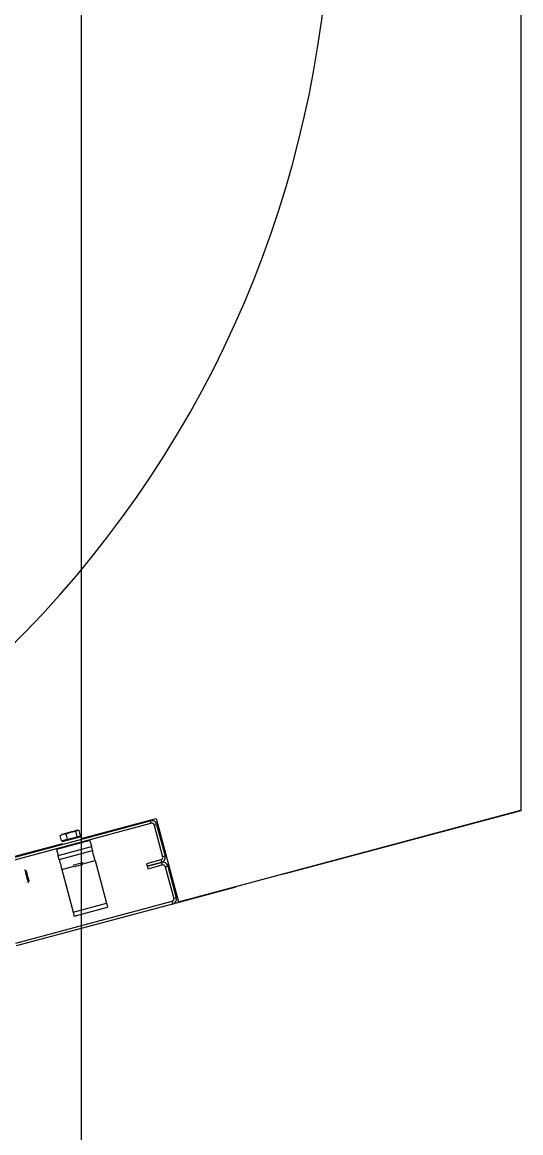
# Model space of a CAD drawing. Extents: x -264222 to -263592, y -1242345 to -1242048.
# Drawn here: x -263908.425 to -263908.151, y -1242207.417 to -1242206.805 of the extents above; entities that cross this region are included whole.
import ezdxf

# ---------------------------------------------------------------- set-up
doc = ezdxf.new("R2010")
doc.units = 0
doc.layers.add('HESCON_OSI_STAVBY_KFA', color=7, linetype='Continuous')
doc.layers.add('KFA_2D_SITUACIA_DSP', color=7, linetype='Continuous')

msp = doc.modelspace()

# ---------------------------------------------------------------- linework, layer by layer
at = {"layer": 'HESCON_OSI_STAVBY_KFA'}
msp.add_line((-263908.39279, -1242083.23724), (-263908.39279, -1242246.70724), dxfattribs=at)
at = {"layer": 'KFA_2D_SITUACIA_DSP'}
for p, q in [((-263908.15058, -1242206.7251), (-263908.15058, -1242207.23926)), ((-263908.33925, -1242207.28981), (-263908.15058, -1242207.23926)), ((-263908.15058, -1242207.23953), (-263908.27997, -1242207.2742)), ((-263908.15058, -1242207.23926), (-263908.15058, -1242207.23953)), ((-263908.44101, -1242207.26817), (-263908.35476, -1242207.24506)), ((-263908.44064, -1242207.26955), (-263908.35439, -1242207.24644)), ((-263908.39295, -1242207.25483), (-263908.35159, -1242207.24375)), ((-263908.35476, -1242207.24506), (-263908.35439, -1242207.24644)), ((-263908.35264, -1242207.24744), (-263908.35126, -1242207.24708)), ((-263908.35264, -1242207.24744), (-263908.34797, -1242207.26488)), ((-263908.35159, -1242207.24375), (-263908.33925, -1242207.28981)), ((-263908.35126, -1242207.24708), (-263908.34659, -1242207.26451)), ((-263908.40443, -1242207.25315), (-263908.40287, -1242207.25248)), ((-263908.40364, -1242207.25609), (-263908.40443, -1242207.25315)), ((-263908.40368, -1242207.25266), (-263908.40374, -1242207.25268)), ((-263908.40331, -1242207.25256), (-263908.40368, -1242207.25266)), ((-263908.40364, -1242207.25609), (-263908.40035, -1242207.25521)), ((-263908.40265, -1242207.25238), (-263908.40331, -1242207.25256)), ((-263908.40287, -1242207.25248), (-263908.40114, -1242207.25226)), ((-263908.40173, -1242207.25214), (-263908.40265, -1242207.25238)), ((-263908.40062, -1242207.25184), (-263908.40173, -1242207.25214)), ((-263908.40114, -1242207.25226), (-263908.39862, -1242207.25134)), ((-263908.40035, -1242207.25521), (-263908.40114, -1242207.25226)), ((-263908.39942, -1242207.25152), (-263908.40062, -1242207.25184)), ((-263908.40035, -1242207.25521), (-263908.39511, -1242207.25381)), ((-263908.39958, -1242207.2555), (-263908.39828, -1242207.25515)), ((-263908.39821, -1242207.2512), (-263908.39942, -1242207.25152)), ((-263908.39862, -1242207.25134), (-263908.3959, -1242207.25086)), ((-263908.39828, -1242207.25515), (-263908.39697, -1242207.2548)), ((-263908.39707, -1242207.25089), (-263908.39821, -1242207.2512)), ((-263908.3961, -1242207.25063), (-263908.39707, -1242207.25089)), ((-263908.39697, -1242207.2548), (-263908.39575, -1242207.25447)), ((-263908.39536, -1242207.25043), (-263908.3961, -1242207.25063)), ((-263908.3959, -1242207.25086), (-263908.39512, -1242207.25041)), ((-263908.39511, -1242207.25381), (-263908.3959, -1242207.25086)), ((-263908.39575, -1242207.25447), (-263908.39471, -1242207.25419)), ((-263908.39491, -1242207.25031), (-263908.39536, -1242207.25043)), ((-263908.39512, -1242207.25041), (-263908.39422, -1242207.25031)), ((-263908.39511, -1242207.25381), (-263908.39316, -1242207.25329)), ((-263908.39478, -1242207.25028), (-263908.39491, -1242207.25031)), ((-263908.39471, -1242207.25419), (-263908.39391, -1242207.25398)), ((-263908.39422, -1242207.25031), (-263908.39395, -1242207.25034)), ((-263908.39316, -1242207.25329), (-263908.39395, -1242207.25034)), ((-263908.39391, -1242207.25398), (-263908.3934, -1242207.25384)), ((-263908.3934, -1242207.25384), (-263908.39323, -1242207.2538)), ((-263908.85358, -1242207.37826), (-263908.40305, -1242207.25754)), ((-263908.38812, -1242207.25597), (-263908.40647, -1242207.26089)), ((-263908.40647, -1242207.26089), (-263908.40559, -1242207.26419)), ((-263908.40559, -1242207.26419), (-263908.38724, -1242207.25927)), ((-263908.405, -1242207.26639), (-263908.38665, -1242207.26147)), ((-263908.40332, -1242207.2565), (-263908.40315, -1242207.25645)), ((-263908.40315, -1242207.25645), (-263908.40265, -1242207.25632)), ((-263908.40265, -1242207.25632), (-263908.40185, -1242207.2561)), ((-263908.40185, -1242207.2561), (-263908.4008, -1242207.25582)), ((-263908.4008, -1242207.25582), (-263908.39958, -1242207.2555)), ((-263908.38812, -1242207.25597), (-263908.38724, -1242207.25927)), ((-263908.38724, -1242207.25927), (-263908.38712, -1242207.2597)), ((-263908.38712, -1242207.2597), (-263908.38701, -1242207.26011)), ((-263908.38701, -1242207.26011), (-263908.38691, -1242207.26049)), ((-263908.38691, -1242207.26049), (-263908.38682, -1242207.26083)), ((-263908.38682, -1242207.26083), (-263908.38675, -1242207.2611)), ((-263908.38675, -1242207.2611), (-263908.38669, -1242207.26131)), ((-263908.38669, -1242207.26131), (-263908.38666, -1242207.26143)), ((-263908.38666, -1242207.26143), (-263908.38665, -1242207.26147)), ((-263908.38662, -1242207.26158), (-263908.38665, -1242207.26147)), ((-263908.40547, -1242207.26462), (-263908.40559, -1242207.26419)), ((-263908.40536, -1242207.26503), (-263908.40547, -1242207.26462)), ((-263908.40526, -1242207.26541), (-263908.40536, -1242207.26503)), ((-263908.40517, -1242207.26575), (-263908.40526, -1242207.26541)), ((-263908.4051, -1242207.26602), (-263908.40517, -1242207.26575)), ((-263908.40504, -1242207.26622), (-263908.4051, -1242207.26602)), ((-263908.40501, -1242207.26635), (-263908.40504, -1242207.26622)), ((-263908.405, -1242207.26639), (-263908.40501, -1242207.26635)), ((-263908.405, -1242207.26639), (-263908.40497, -1242207.2665)), ((-263908.40497, -1242207.2665), (-263908.40489, -1242207.26681)), ((-263908.40489, -1242207.26681), (-263908.40475, -1242207.26732)), ((-263908.40475, -1242207.26732), (-263908.40457, -1242207.268)), ((-263908.39199, -1242207.26881), (-263908.38517, -1242207.26698)), ((-263908.38653, -1242207.26189), (-263908.38662, -1242207.26158)), ((-263908.3864, -1242207.2624), (-263908.38653, -1242207.26189)), ((-263908.38621, -1242207.26309), (-263908.3864, -1242207.2624)), ((-263908.38599, -1242207.26392), (-263908.38621, -1242207.26309)), ((-263908.38574, -1242207.26487), (-263908.38599, -1242207.26392)), ((-263908.38546, -1242207.26591), (-263908.38574, -1242207.26487)), ((-263908.38517, -1242207.26698), (-263908.38546, -1242207.26591)), ((-263908.38517, -1242207.26698), (-263908.37888, -1242207.29047)), ((-263908.34898, -1242207.26662), (-263908.35678, -1242207.26871)), ((-263908.34898, -1242207.26662), (-263908.34861, -1242207.268)), ((-263908.34659, -1242207.26451), (-263908.34797, -1242207.26488)), ((-263908.42401, -1242207.27198), (-263908.42401, -1242207.27199)), ((-263908.42401, -1242207.27199), (-263908.42394, -1242207.27223)), ((-263908.42394, -1242207.27223), (-263908.4238, -1242207.27278)), ((-263908.4238, -1242207.27278), (-263908.42358, -1242207.27358)), ((-263908.42358, -1242207.27358), (-263908.42332, -1242207.27457)), ((-263908.42314, -1242207.27249), (-263908.42314, -1242207.27248)), ((-263908.42307, -1242207.27272), (-263908.42314, -1242207.27249)), ((-263908.42293, -1242207.27326), (-263908.42307, -1242207.27272)), ((-263908.42272, -1242207.27403), (-263908.42293, -1242207.27326)), ((-263908.40457, -1242207.268), (-263908.40434, -1242207.26884)), ((-263908.40434, -1242207.26884), (-263908.40409, -1242207.26979)), ((-263908.40409, -1242207.26979), (-263908.40381, -1242207.27082)), ((-263908.40381, -1242207.27082), (-263908.40352, -1242207.2719)), ((-263908.40352, -1242207.2719), (-263908.39689, -1242207.27012)), ((-263908.40352, -1242207.2719), (-263908.39723, -1242207.29539)), ((-263908.39721, -1242207.26958), (-263908.39735, -1242207.26961)), ((-263908.39676, -1242207.26945), (-263908.39721, -1242207.26958)), ((-263908.39604, -1242207.26926), (-263908.39676, -1242207.26945)), ((-263908.39651, -1242207.27041), (-263908.3966, -1242207.27044)), ((-263908.39641, -1242207.27039), (-263908.39651, -1242207.27041)), ((-263908.39591, -1242207.27025), (-263908.39641, -1242207.27039)), ((-263908.39515, -1242207.26902), (-263908.39604, -1242207.26926)), ((-263908.39517, -1242207.27005), (-263908.39591, -1242207.27025)), ((-263908.39431, -1242207.26982), (-263908.39517, -1242207.27005)), ((-263908.3942, -1242207.26877), (-263908.39515, -1242207.26902)), ((-263908.39345, -1242207.26959), (-263908.39431, -1242207.26982)), ((-263908.39329, -1242207.26852), (-263908.3942, -1242207.26877)), ((-263908.39272, -1242207.2694), (-263908.39345, -1242207.26959)), ((-263908.39254, -1242207.26832), (-263908.39329, -1242207.26852)), ((-263908.39225, -1242207.26927), (-263908.39272, -1242207.2694)), ((-263908.39204, -1242207.26819), (-263908.39254, -1242207.26832)), ((-263908.39209, -1242207.26923), (-263908.39225, -1242207.26927)), ((-263908.39185, -1242207.26814), (-263908.39204, -1242207.26819)), ((-263908.39185, -1242207.26814), (-263908.39185, -1242207.26814)), ((-263908.35678, -1242207.26871), (-263908.35641, -1242207.27009)), ((-263908.34861, -1242207.268), (-263908.35641, -1242207.27009)), ((-263908.35641, -1242207.27009), (-263908.34861, -1242207.268)), ((-263908.35641, -1242207.27009), (-263908.35604, -1242207.27147)), ((-263908.35604, -1242207.27147), (-263908.34824, -1242207.26938)), ((-263908.34861, -1242207.268), (-263908.34824, -1242207.26938)), ((-263908.34649, -1242207.27039), (-263908.34512, -1242207.27002)), ((-263908.34649, -1242207.27039), (-263908.34182, -1242207.28782)), ((-263908.34512, -1242207.27002), (-263908.34045, -1242207.28745)), ((-263908.42332, -1242207.27457), (-263908.42303, -1242207.27565)), ((-263908.42303, -1242207.27565), (-263908.42274, -1242207.27673)), ((-263908.42274, -1242207.27673), (-263908.42247, -1242207.27772)), ((-263908.42248, -1242207.27495), (-263908.42272, -1242207.27403)), ((-263908.42221, -1242207.27593), (-263908.42248, -1242207.27495)), ((-263908.42247, -1242207.27772), (-263908.42226, -1242207.27852)), ((-263908.42226, -1242207.27852), (-263908.42211, -1242207.27907)), ((-263908.42196, -1242207.27686), (-263908.42221, -1242207.27593)), ((-263908.42211, -1242207.27907), (-263908.42205, -1242207.27931)), ((-263908.42205, -1242207.27931), (-263908.42204, -1242207.27932)), ((-263908.42175, -1242207.27764), (-263908.42196, -1242207.27686)), ((-263908.42161, -1242207.27819), (-263908.42175, -1242207.27764)), ((-263908.42154, -1242207.27843), (-263908.42161, -1242207.27819)), ((-263908.42154, -1242207.27845), (-263908.42154, -1242207.27843)), ((-263908.28139, -1242207.27443), (-263908.28191, -1242207.27445)), ((-263908.27997, -1242207.2742), (-263908.28139, -1242207.27443)), ((-263908.30842, -1242207.28182), (-263908.34246, -1242207.29094)), ((-263908.30706, -1242207.28131), (-263908.30842, -1242207.28182)), ((-263908.30661, -1242207.28107), (-263908.30706, -1242207.28131)), ((-263908.34283, -1242207.28957), (-263908.42909, -1242207.31268)), ((-263908.34246, -1242207.29094), (-263908.42872, -1242207.31405)), ((-263908.39723, -1242207.29539), (-263908.37888, -1242207.29047)), ((-263908.37888, -1242207.29047), (-263908.37876, -1242207.2909)), ((-263908.37876, -1242207.2909), (-263908.37865, -1242207.29131)), ((-263908.37865, -1242207.29131), (-263908.37855, -1242207.29169)), ((-263908.37855, -1242207.29169), (-263908.37846, -1242207.29203)), ((-263908.37846, -1242207.29203), (-263908.37839, -1242207.2923)), ((-263908.34283, -1242207.28957), (-263908.34246, -1242207.29094)), ((-263908.34045, -1242207.28745), (-263908.34182, -1242207.28782)), ((-263908.39711, -1242207.29582), (-263908.39723, -1242207.29539)), ((-263908.397, -1242207.29623), (-263908.39711, -1242207.29582)), ((-263908.3969, -1242207.29661), (-263908.397, -1242207.29623)), ((-263908.39681, -1242207.29695), (-263908.3969, -1242207.29661)), ((-263908.39674, -1242207.29722), (-263908.39681, -1242207.29695)), ((-263908.39668, -1242207.29742), (-263908.39674, -1242207.29722)), ((-263908.39665, -1242207.29755), (-263908.39668, -1242207.29742)), ((-263908.39664, -1242207.29759), (-263908.39665, -1242207.29755)), ((-263908.39664, -1242207.29759), (-263908.37829, -1242207.29267)), ((-263908.37839, -1242207.2923), (-263908.37833, -1242207.29251)), ((-263908.37833, -1242207.29251), (-263908.3783, -1242207.29263)), ((-263908.3783, -1242207.29263), (-263908.37829, -1242207.29267))]:
    msp.add_line(p, q, dxfattribs=at)
for centre, radius, start, end in [((-263908.85358, -1242206.72463), 0.5985, 144.56502, 35.43498), ((-263908.35402, -1242207.24781), 0.00285, 15, 105.00001), ((-263908.35402, -1242207.24781), 0.00143, 15, 105.00001), ((-263908.39478, -1242207.25372), 0.000475, 285.00001, 15), ((-263908.40202, -1242207.25566), 0.000475, 195, 285.00001), ((-263908.34935, -1242207.26525), 0.00143, 285.00001, 15), ((-263908.34935, -1242207.26525), 0.00285, 285.00001, 15), ((-263908.34787, -1242207.27075), 0.00285, 15, 105.00001), ((-263908.34787, -1242207.27075), 0.00143, 15, 105.00001), ((-263908.3432, -1242207.28819), 0.00143, 285.00001, 15), ((-263908.3432, -1242207.28819), 0.00285, 285.00001, 15)]:
    msp.add_arc(centre, radius, start, end, dxfattribs=at)

doc.saveas('drawing.dxf')
